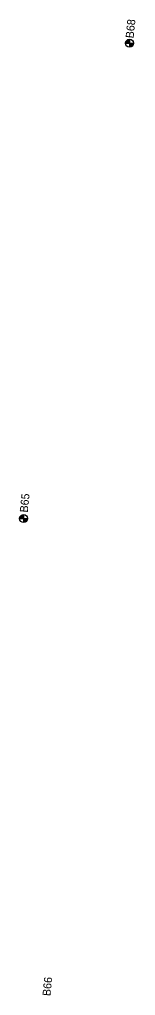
# Model space of a CAD drawing. Extents: x 345549 to 379569, y 127949 to 230467.
# Drawn here: x 359410 to 359554, y 165871 to 167090 of the extents above; entities that cross this region are included whole.
import ezdxf

# ---------------------------------------------------------------- set-up
doc = ezdxf.new("R2010")
doc.units = 0
for name, color, linetype in [('E_SOIL_BORE1 [KAPUR_CADDS_LEVELS]', 7, 'Continuous'), ('E_SOIL_BORE2 [KAPUR_CADDS_LEVELS]', 7, 'Continuous'), ('P_MARK', 7, 'Continuous')]:
    doc.layers.add(name, color=color, linetype=linetype)

msp = doc.modelspace()

# ---------------------------------------------------------------- linework, layer by layer
at = {"layer": 'P_MARK'}
for p, q in [((359546.8, 167065.1), (359546.8, 167055.1)), ((359541.8, 167060.1), (359551.8, 167060.1)), ((359410, 166466.5), (359420, 166466.5)), ((359415, 166471.5), (359415, 166461.5))]:
    msp.add_line(p, q, dxfattribs=at)
for centre in [(359546.8, 167060.1), (359415, 166466.5)]:
    msp.add_circle(centre, 5, dxfattribs=at)
for centre, radius, start, end in [((359546.8, 167060.1), 4.5, 89.9869, 179.9869), ((359546.8, 167060.1), 4, 89.9869, 179.9869), ((359546.8, 167060.1), 3.5, 89.9869, 179.9869), ((359546.8, 167060.1), 3, 89.9869, 179.9869), ((359546.8, 167060.1), 2.5, 89.9869, 179.9869), ((359546.8, 167060.1), 2, 89.9869, 179.9869), ((359546.8, 167060.1), 1.5, 89.9869, 179.9869), ((359546.8, 167060.1), 1, 89.9869, 179.9869), ((359546.8, 167060.1), 0.5, 89.9869, 179.9869), ((359546.8, 167060.1), 4.5, 269.9869, 359.9869), ((359546.8, 167060.1), 4, 269.9869, 359.9869), ((359546.8, 167060.1), 3.5, 269.9869, 359.9869), ((359546.8, 167060.1), 3, 269.9869, 359.9869), ((359546.8, 167060.1), 2.5, 269.9869, 359.9869), ((359546.8, 167060.1), 2, 269.9869, 359.9869), ((359546.8, 167060.1), 1.5, 269.9869, 359.9869), ((359546.8, 167060.1), 1, 269.9869, 359.9869), ((359546.8, 167060.1), 0.5, 269.9869, 359.9869), ((359415, 166466.5), 4.5, 89.9869, 179.9869), ((359415, 166466.5), 4, 89.9869, 179.9869), ((359415, 166466.5), 3.5, 89.9869, 179.9869), ((359415, 166466.5), 3, 89.9869, 179.9869), ((359415, 166466.5), 2.5, 89.9869, 179.9869), ((359415, 166466.5), 2, 89.9869, 179.9869), ((359415, 166466.5), 1.5, 89.9869, 179.9869), ((359415, 166466.5), 1, 89.9869, 179.9869), ((359415, 166466.5), 0.5, 89.9869, 179.9869), ((359415, 166466.5), 4.5, 269.9869, 359.9869), ((359415, 166466.5), 4, 269.9869, 359.9869), ((359415, 166466.5), 3.5, 269.9869, 359.9869), ((359415, 166466.5), 3, 269.9869, 359.9869), ((359415, 166466.5), 2.5, 269.9869, 359.9869), ((359415, 166466.5), 2, 269.9869, 359.9869), ((359415, 166466.5), 1.5, 269.9869, 359.9869), ((359415, 166466.5), 1, 269.9869, 359.9869), ((359415, 166466.5), 0.5, 269.9869, 359.9869)]:
    msp.add_arc(centre, radius, start, end, dxfattribs=at)

# ---------------------------------------------------------------- texts
at = {"layer": 'E_SOIL_BORE1 [KAPUR_CADDS_LEVELS]'}
msp.add_text('B68', height=10, rotation=84.1728, dxfattribs=at).set_placement((359551.8, 167065.9))
at = {"layer": 'E_SOIL_BORE2 [KAPUR_CADDS_LEVELS]'}
for s, p in [('B65', (359420.1, 166473.6)), ('B66', (359448.3, 165869.7))]:
    msp.add_text(s, height=10, rotation=84.1728, dxfattribs=at).set_placement(p)

doc.saveas('drawing.dxf')
